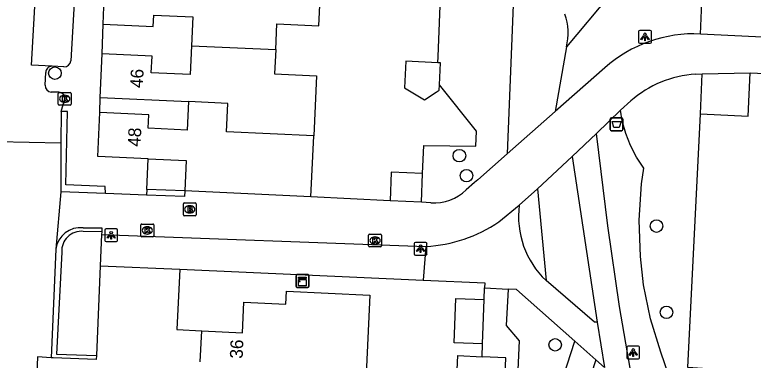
# Model space of a CAD drawing. Extents: x 162990 to 165007, y 383433 to 384336.
# Drawn here: x 164531.4 to 164588.9, y 383840 to 383866.9 of the extents above; entities that cross this region are included whole.
import ezdxf

# ---------------------------------------------------------------- set-up
doc = ezdxf.new("R2010")
doc.units = 0
for name, color, linetype in [('IMGEO_Afvalbak', 7, 'Continuous'), ('IMGEO_Boom', 7, 'Continuous'), ('IMGEO_Brandkraan', 7, 'Continuous'), ('IMGEO_Groenvoorziening', 7, 'Continuous'), ('IMGEO_Kast', 7, 'Continuous'), ('IMGEO_Kolk', 7, 'Continuous'), ('IMGEO_Lichtpunt', 7, 'Continuous'), ('IMGEO_Muur', 7, 'Continuous'), ('IMGEO_Pand', 7, 'Continuous'), ('IMGEO_Pand_nummerreeks', 7, 'Continuous'), ('IMGEO_Rijbaan_lokaal_open', 7, 'Continuous'), ('IMGEO_Voetpad_gesloten', 7, 'Continuous'), ('IMGEO_Voetpad_open', 7, 'Continuous')]:
    doc.layers.add(name, color=color, linetype=linetype)

msp = doc.modelspace()

# ---------------------------------------------------------------- linework, layer by layer
at = {"layer": 'IMGEO_Afvalbak'}
for p, q in [((164577.79, 383857.989), (164577.79, 383858.789)), ((164577.79, 383858.789), (164577.79, 383857.989)), ((164577.89, 383858.889), (164578.68, 383858.889)), ((164578.68, 383858.889), (164577.89, 383858.889)), ((164578.78, 383858.789), (164578.78, 383857.989)), ((164578.78, 383857.989), (164578.78, 383858.789)), ((164578.68, 383857.889), (164577.89, 383857.889)), ((164577.89, 383857.889), (164578.68, 383857.889))]:
    msp.add_line(p, q, dxfattribs=at)
msp.add_lwpolyline([(164577.933, 383858.603), (164578.637, 383858.603), (164578.488, 383858.133), (164578.082, 383858.133), (164577.933, 383858.603)], dxfattribs=at)
for centre, start, end in [((164577.89, 383858.789), 90, 180), ((164577.89, 383858.789), 90, 180), ((164578.68, 383858.789), 0, 90), ((164578.68, 383858.789), 360, 90), ((164577.89, 383857.989), 180, 270), ((164577.89, 383857.989), 180, 270), ((164578.68, 383857.989), 270, 0), ((164578.68, 383857.989), 270, 0)]:
    msp.add_arc(centre, 0.1, start, end, dxfattribs=at)
at = {"layer": 'IMGEO_Boom'}
for centre in [(164534.559, 383862.371), (164566.052, 383855.941), (164566.603, 383854.389), (164581.398, 383850.457), (164582.178, 383843.74), (164573.51, 383841.204)]:
    msp.add_circle(centre, 0.489, dxfattribs=at)
at = {"layer": 'IMGEO_Brandkraan'}
for p, q in [((164544.632, 383852.262), (164545.484, 383852.262)), ((164544.557, 383851.336), (164544.557, 383852.188)), ((164545.045, 383852.042), (164545.07, 383852.042)), ((164545.558, 383852.188), (164545.558, 383851.336)), ((164545.484, 383851.262), (164544.632, 383851.262)), ((164545.068, 383851.482), (164545.043, 383851.482))]:
    msp.add_line(p, q, dxfattribs=at)
for points in [[(164544.632, 383852.262), (164545.484, 383852.262)], [(164544.557, 383851.336), (164544.557, 383852.188)], [(164544.905, 383851.962), (164544.905, 383851.562), (164545.118, 383851.562)], [(164545.136, 383851.962), (164544.905, 383851.962)], [(164545.084, 383851.881), (164545.03, 383851.881), (164545.03, 383851.805)], [(164545.03, 383851.805), (164545.083, 383851.805)], [(164545.092, 383851.729), (164545.03, 383851.729), (164545.03, 383851.648)], [(164545.03, 383851.648), (164545.092, 383851.648)], [(164545.558, 383852.188), (164545.558, 383851.336)], [(164545.484, 383851.262), (164544.632, 383851.262)]]:
    msp.add_lwpolyline(points, dxfattribs=at)
for centre, radius, start, end in [((164544.634, 383852.186), 0.0765, 91.55205, 178.44795), ((164544.634, 383852.186), 0.0765, 91.55205, 178.44795), ((164545.482, 383852.186), 0.0765, 1.55205, 88.44795), ((164545.482, 383852.186), 0.0765, 1.55205, 88.44795), ((164545.085, 383851.843), 0.0379, 267.82845, 90.93552), ((164545.093, 383851.688), 0.0404, 269.87594, 90.50774), ((164545.14, 383851.817), 0.145, 59.4692, 91.53667), ((164545.165, 383851.864), 0.0922, 285.51372, 58.15012), ((164545.17, 383851.672), 0.105, 301.31148, 78.98903), ((164544.634, 383851.338), 0.0765, 181.55205, 268.44795), ((164544.634, 383851.338), 0.0765, 181.55205, 268.44795), ((164545.124, 383851.813), 0.251, 268.66757, 293.53466), ((164545.482, 383851.338), 0.0765, 271.55205, 358.44795), ((164545.482, 383851.338), 0.0765, 271.55205, 358.44795)]:
    msp.add_arc(centre, radius, start, end, dxfattribs=at)
for centre, major_axis, ratio, start_param, end_param in [((164545.044, 383851.762), (-0.387, 0.002), 0.722429, 4.712389, 7.853982), ((164545.069, 383851.762), (-0.39, 0.002), 0.717154, 1.570796, 4.712389)]:
    msp.add_ellipse(centre, major_axis=major_axis, ratio=ratio, start_param=start_param, end_param=end_param, dxfattribs=at)
at = {"layer": 'IMGEO_Groenvoorziening'}
for points in [[(164543.041, 383889.601), (164569.327, 383888.474), (164570.981, 383886.392), (164569.775, 383856.095)], [(164564.367, 383863.181), (164564.391, 383863.669), (164564.714, 383871.624)], [(164563.18, 383854.567), (164563.286, 383856.736), (164567.338, 383856.689), (164567.381, 383857.848), (164564.498, 383861.457)], [(164585.562, 383832.333), (164585.65, 383833.863), (164582.899, 383837.222), (164581.736, 383840.628), (164580.921, 383843.217), (164580.381, 383845.876), (164580.147, 383848.098), (164580.042, 383850.92), (164580.233, 383853.738), (164580.412, 383854.98), (164579.848, 383855.828), (164579.375, 383856.731), (164578.999, 383857.679), (164578.725, 383858.66), (164578.591, 383859.49)], [(164586.549, 383832.684), (164586.606, 383833.815), (164586.878, 383839.241), (164583.848, 383839.44), (164584.817, 383859.191)], [(164572.133, 383853.369), (164572.794, 383846.215)], [(164568.957, 383823.796), (164569.145, 383828.128), (164571.576, 383831.628), (164572.439, 383833.474), (164575.035, 383841.488)], [(164576.666, 383840.042), (164574.435, 383833.177), (164573.945, 383831.883), (164573.323, 383830.647), (164572.574, 383829.482), (164571.825, 383828.535), (164571.245, 383827.741), (164570.751, 383826.891), (164570.093, 383825.237), (164569.418, 383824.4), (164569.091, 383824.015), (164568.957, 383823.796)]]:
    msp.add_lwpolyline(points, dxfattribs=at)
at = {"layer": 'IMGEO_Kast'}
for p, q in [((164553.33, 383845.752), (164553.33, 383846.593)), ((164553.33, 383846.593), (164553.33, 383845.752)), ((164553.405, 383846.677), (164554.246, 383846.677)), ((164554.246, 383846.677), (164553.405, 383846.677)), ((164554.33, 383846.602), (164554.33, 383845.761)), ((164554.33, 383845.761), (164554.33, 383846.602)), ((164554.255, 383845.677), (164553.414, 383845.677)), ((164553.414, 383845.677), (164554.255, 383845.677))]:
    msp.add_line(p, q, dxfattribs=at)
for points in [[(164553.525, 383846.467), (164554.125, 383846.467), (164554.125, 383846.382), (164553.525, 383846.382), (164553.525, 383846.467)], [(164553.525, 383846.292), (164554.125, 383846.292), (164554.125, 383845.803), (164553.525, 383845.803), (164553.525, 383846.292)]]:
    msp.add_lwpolyline(points, dxfattribs=at)
msp.add_circle((164553.609, 383846.141), 0.0377, dxfattribs=at)
for centre, start, end in [((164553.408, 383846.599), 92.4484, 184.28452), ((164553.408, 383846.599), 92.4484, 184.28452), ((164554.252, 383846.599), 2.4484, 94.28452), ((164554.252, 383846.599), 2.4484, 94.28452), ((164553.408, 383845.755), 182.4484, 274.28452), ((164553.408, 383845.755), 182.4484, 274.28452), ((164554.252, 383845.755), 272.4484, 4.28452), ((164554.252, 383845.755), 272.4484, 4.28452)]:
    msp.add_arc(centre, 0.0779, start, end, dxfattribs=at)
at = {"layer": 'IMGEO_Kolk'}
for p, q in [((164534.896, 383860.874), (164535.748, 383860.874)), ((164534.821, 383859.948), (164534.821, 383860.8)), ((164535.309, 383860.654), (164535.334, 383860.654)), ((164535.822, 383860.8), (164535.822, 383859.948)), ((164535.748, 383859.874), (164534.896, 383859.874)), ((164535.332, 383860.094), (164535.307, 383860.094)), ((164541.252, 383849.692), (164541.252, 383850.544)), ((164541.327, 383850.618), (164542.179, 383850.618)), ((164542.253, 383850.544), (164542.253, 383849.692)), ((164541.74, 383850.398), (164541.765, 383850.398)), ((164542.179, 383849.618), (164541.327, 383849.618)), ((164541.763, 383849.838), (164541.738, 383849.838)), ((164558.981, 383848.908), (164558.981, 383849.76)), ((164559.056, 383849.834), (164559.908, 383849.834)), ((164559.469, 383849.614), (164559.494, 383849.614)), ((164559.982, 383849.76), (164559.982, 383848.908)), ((164559.908, 383848.834), (164559.056, 383848.834)), ((164559.492, 383849.054), (164559.467, 383849.054))]:
    msp.add_line(p, q, dxfattribs=at)
for points in [[(164534.896, 383860.874), (164535.748, 383860.874)], [(164534.821, 383859.948), (164534.821, 383860.8)], [(164535.142, 383860.574), (164535.265, 383860.574), (164535.265, 383860.423), (164535.395, 383860.574), (164535.559, 383860.574), (164535.413, 383860.423), (164535.566, 383860.174), (164535.414, 383860.174), (164535.329, 383860.338), (164535.265, 383860.271), (164535.265, 383860.174), (164535.142, 383860.174), (164535.142, 383860.574)], [(164535.822, 383860.8), (164535.822, 383859.948)], [(164535.748, 383859.874), (164534.896, 383859.874)], [(164541.252, 383849.692), (164541.252, 383850.544)], [(164541.327, 383850.618), (164542.179, 383850.618)], [(164542.253, 383850.544), (164542.253, 383849.692)], [(164541.573, 383850.318), (164541.696, 383850.318), (164541.696, 383850.167), (164541.826, 383850.318), (164541.99, 383850.318), (164541.844, 383850.167), (164541.997, 383849.918), (164541.845, 383849.918), (164541.76, 383850.082), (164541.696, 383850.015), (164541.696, 383849.918), (164541.573, 383849.918), (164541.573, 383850.318)], [(164542.179, 383849.618), (164541.327, 383849.618)], [(164558.981, 383848.908), (164558.981, 383849.76)], [(164559.056, 383849.834), (164559.908, 383849.834)], [(164559.302, 383849.534), (164559.425, 383849.534), (164559.425, 383849.383), (164559.555, 383849.534), (164559.719, 383849.534), (164559.573, 383849.383), (164559.726, 383849.134), (164559.574, 383849.134), (164559.489, 383849.298), (164559.425, 383849.231), (164559.425, 383849.134), (164559.302, 383849.134), (164559.302, 383849.534)], [(164559.982, 383849.76), (164559.982, 383848.908)], [(164559.908, 383848.834), (164559.056, 383848.834)]]:
    msp.add_lwpolyline(points, dxfattribs=at)
for centre, start, end in [((164534.898, 383860.798), 91.55205, 178.44795), ((164534.898, 383860.798), 91.55205, 178.44795), ((164535.746, 383860.798), 1.55205, 88.44795), ((164535.746, 383860.798), 1.55205, 88.44795), ((164534.898, 383859.95), 181.55205, 268.44795), ((164534.898, 383859.95), 181.55205, 268.44795), ((164535.746, 383859.95), 271.55205, 358.44795), ((164535.746, 383859.95), 271.55205, 358.44795), ((164541.329, 383850.542), 91.55205, 178.44795), ((164541.329, 383850.542), 91.55205, 178.44795), ((164542.177, 383850.542), 1.55205, 88.44795), ((164542.177, 383850.542), 1.55205, 88.44795), ((164541.329, 383849.694), 181.55205, 268.44795), ((164541.329, 383849.694), 181.55205, 268.44795), ((164542.177, 383849.694), 271.55205, 358.44795), ((164542.177, 383849.694), 271.55205, 358.44795), ((164559.058, 383849.758), 91.55205, 178.44795), ((164559.058, 383849.758), 91.55205, 178.44795), ((164559.906, 383849.758), 1.55205, 88.44795), ((164559.906, 383849.758), 1.55205, 88.44795), ((164559.058, 383848.91), 181.55205, 268.44795), ((164559.058, 383848.91), 181.55205, 268.44795), ((164559.906, 383848.91), 271.55205, 358.44795), ((164559.906, 383848.91), 271.55205, 358.44795)]:
    msp.add_arc(centre, 0.0765, start, end, dxfattribs=at)
for centre, major_axis, ratio, start_param, end_param in [((164535.308, 383860.374), (-0.387, 0.002), 0.722429, 4.712389, 7.853982), ((164535.333, 383860.374), (-0.39, 0.002), 0.717154, 1.570796, 4.712389), ((164541.739, 383850.118), (-0.387, 0.002), 0.722429, 4.712389, 7.853982), ((164541.764, 383850.118), (-0.39, 0.002), 0.717154, 1.570796, 4.712389), ((164559.468, 383849.334), (-0.387, 0.002), 0.722429, 4.712389, 7.853982), ((164559.493, 383849.334), (-0.39, 0.002), 0.717154, 1.570796, 4.712389)]:
    msp.add_ellipse(centre, major_axis=major_axis, ratio=ratio, start_param=start_param, end_param=end_param, dxfattribs=at)
at = {"layer": 'IMGEO_Lichtpunt'}
for p, q in [((164580.003, 383865.607), (164580.003, 383864.8)), ((164580.003, 383865.607), (164580.003, 383864.8)), ((164580.905, 383865.702), (164580.097, 383865.702)), ((164580.905, 383865.702), (164580.097, 383865.702)), ((164580.999, 383864.8), (164580.999, 383865.607)), ((164580.999, 383864.8), (164580.999, 383865.607)), ((164580.097, 383864.706), (164580.905, 383864.706)), ((164580.097, 383864.706), (164580.905, 383864.706)), ((164538.441, 383850.146), (164538.441, 383849.339)), ((164538.441, 383850.146), (164538.441, 383849.339)), ((164539.343, 383850.241), (164538.535, 383850.241)), ((164539.343, 383850.241), (164538.535, 383850.241)), ((164539.437, 383849.339), (164539.437, 383850.146)), ((164539.437, 383849.339), (164539.437, 383850.146)), ((164538.535, 383849.245), (164539.343, 383849.245)), ((164538.535, 383849.245), (164539.343, 383849.245)), ((164562.532, 383849.094), (164562.532, 383848.287)), ((164562.532, 383849.094), (164562.532, 383848.287)), ((164563.434, 383849.189), (164562.626, 383849.189)), ((164563.434, 383849.189), (164562.626, 383849.189)), ((164563.528, 383848.287), (164563.528, 383849.094)), ((164563.528, 383848.287), (164563.528, 383849.094)), ((164562.626, 383848.193), (164563.434, 383848.193)), ((164562.626, 383848.193), (164563.434, 383848.193)), ((164579.088, 383841.011), (164579.088, 383840.204)), ((164579.088, 383841.011), (164579.088, 383840.204)), ((164579.99, 383841.106), (164579.182, 383841.106)), ((164579.99, 383841.106), (164579.182, 383841.106)), ((164580.084, 383840.204), (164580.084, 383841.011)), ((164580.084, 383840.204), (164580.084, 383841.011)), ((164579.182, 383840.11), (164579.99, 383840.11)), ((164579.182, 383840.11), (164579.99, 383840.11))]:
    msp.add_line(p, q, dxfattribs=at)
for points in [[(164580.377, 383865.271), (164580.416, 383865.243), (164580.228, 383864.981), (164580.19, 383865.008), (164580.377, 383865.271)], [(164580.479, 383865.223), (164580.526, 383865.223), (164580.526, 383864.901), (164580.479, 383864.901), (164580.479, 383865.223)], [(164580.589, 383865.243), (164580.627, 383865.27), (164580.814, 383865.008), (164580.775, 383864.98), (164580.589, 383865.243)], [(164538.815, 383849.81), (164538.854, 383849.782), (164538.666, 383849.52), (164538.628, 383849.547), (164538.815, 383849.81)], [(164538.917, 383849.762), (164538.964, 383849.762), (164538.964, 383849.44), (164538.917, 383849.44), (164538.917, 383849.762)], [(164539.027, 383849.782), (164539.065, 383849.809), (164539.252, 383849.547), (164539.213, 383849.519), (164539.027, 383849.782)], [(164562.906, 383848.758), (164562.945, 383848.73), (164562.757, 383848.468), (164562.719, 383848.495), (164562.906, 383848.758)], [(164563.118, 383848.73), (164563.156, 383848.757), (164563.343, 383848.495), (164563.304, 383848.467), (164563.118, 383848.73)], [(164563.008, 383848.71), (164563.055, 383848.71), (164563.055, 383848.388), (164563.008, 383848.388), (164563.008, 383848.71)], [(164579.462, 383840.675), (164579.501, 383840.647), (164579.313, 383840.385), (164579.275, 383840.412), (164579.462, 383840.675)], [(164579.564, 383840.627), (164579.611, 383840.627), (164579.611, 383840.305), (164579.564, 383840.305), (164579.564, 383840.627)], [(164579.674, 383840.647), (164579.712, 383840.674), (164579.899, 383840.412), (164579.86, 383840.384), (164579.674, 383840.647)]]:
    msp.add_lwpolyline(points, dxfattribs=at)
for centre in [(164580.502, 383865.405), (164538.94, 383849.944), (164563.031, 383848.892), (164579.587, 383840.809)]:
    msp.add_circle(centre, 0.0994, dxfattribs=at)
for centre, start, end in [((164580.097, 383865.607), 90, 180), ((164580.097, 383865.607), 90, 180), ((164580.905, 383865.607), 0, 90), ((164580.905, 383865.607), 0, 90), ((164580.097, 383864.8), 180, 270), ((164580.097, 383864.8), 180, 270), ((164580.905, 383864.8), 270, 0), ((164580.905, 383864.8), 270, 360), ((164538.535, 383850.146), 90, 180), ((164538.535, 383850.146), 90, 180), ((164539.343, 383850.146), 0, 90), ((164539.343, 383850.146), 0, 90), ((164538.535, 383849.339), 180, 270), ((164538.535, 383849.339), 180, 270), ((164539.343, 383849.339), 270, 0), ((164539.343, 383849.339), 270, 360), ((164562.626, 383849.094), 90, 180), ((164562.626, 383849.094), 90, 180), ((164563.434, 383849.094), 0, 90), ((164563.434, 383849.094), 0, 90), ((164562.626, 383848.287), 180, 270), ((164562.626, 383848.287), 180, 270), ((164563.434, 383848.287), 270, 0), ((164563.434, 383848.287), 270, 360), ((164579.182, 383841.011), 90, 180), ((164579.182, 383841.011), 90, 180), ((164579.99, 383841.011), 0, 90), ((164579.99, 383841.011), 0, 90), ((164579.182, 383840.204), 180, 270), ((164579.182, 383840.204), 180, 270), ((164579.99, 383840.204), 270, 0), ((164579.99, 383840.204), 270, 360)]:
    msp.add_arc(centre, 0.0946, start, end, dxfattribs=at)
at = {"layer": 'IMGEO_Muur'}
for points in [[(164535.047, 383859.39), (164535.008, 383856.932)], [(164538.498, 383853.002), (164538.479, 383853.54), (164535.408, 383853.671), (164535.524, 383859.373), (164535.047, 383859.39)], [(164535.008, 383856.932), (164535.005, 383853.121)], [(164538.498, 383853.002), (164535.005, 383853.121)], [(164541.713, 383853.312), (164541.697, 383852.87)], [(164544.66, 383853.193), (164544.655, 383852.755), (164541.697, 383852.87)], [(164544.66, 383853.193), (164541.713, 383853.312)], [(164536.762, 383850.332), (164538.201, 383850.32), (164538.198, 383850.001)], [(164538.198, 383850.001), (164536.768, 383850.042)], [(164534.623, 383848.648), (164534.271, 383840.203)], [(164535.095, 383848.417), (164534.682, 383840.482), (164537.797, 383840.368)], [(164537.797, 383840.368), (164537.776, 383840.053), (164534.408, 383840.196), (164534.271, 383840.203)]]:
    msp.add_lwpolyline(points, dxfattribs=at)
for centre, radius, start, end in [((164536.571, 383848.375), 1.967, 84.41329, 172.01228), ((164536.613, 383848.528), 1.522, 84.16213, 184.17019)]:
    msp.add_arc(centre, radius, start, end, dxfattribs=at)
at = {"layer": 'IMGEO_Pand'}
for points in [[(164551.748, 383864.213), (164551.839, 383866.204), (164555.107, 383866.054), (164555.328, 383870.877)], [(164538.301, 383866.188), (164538.456, 383869.586), (164540.509, 383869.492)], [(164538.301, 383866.188), (164542.213, 383866.009), (164542.253, 383866.893), (164545.303, 383866.754), (164545.201, 383864.512)], [(164545.201, 383864.512), (164545.098, 383862.27), (164542.063, 383862.409), (164542.122, 383863.689), (164538.241, 383863.867)], [(164545.201, 383864.512), (164551.748, 383864.213)], [(164538.086, 383860.477), (164538.241, 383863.867)], [(164551.748, 383864.213), (164551.661, 383862.309), (164554.919, 383862.16), (164554.705, 383857.487)], [(164564.367, 383863.181), (164561.879, 383863.295), (164561.784, 383861.22), (164563.34, 383860.286), (164564.255, 383860.901), (164564.479, 383861.051), (164564.498, 383861.457)], [(164564.498, 383861.457), (164564.576, 383863.171), (164564.367, 383863.181)], [(164584.817, 383859.191), (164588.539, 383859.024), (164588.691, 383862.408)], [(164584.817, 383859.191), (164584.958, 383862.328)], [(164584.958, 383862.328), (164588.691, 383862.408)], [(164538.086, 383860.477), (164544.965, 383860.162)], [(164544.965, 383860.162), (164544.864, 383857.942), (164541.825, 383858.081), (164541.874, 383859.137), (164538.061, 383859.312)], [(164554.705, 383857.487), (164547.911, 383857.8), (164548.013, 383860.02), (164544.965, 383860.162)], [(164541.828, 383855.697), (164537.903, 383855.877), (164538.061, 383859.312)], [(164554.488, 383852.743), (164554.705, 383857.487)], [(164541.828, 383855.697), (164544.768, 383855.563), (164544.66, 383853.193)], [(164563.18, 383854.567), (164560.748, 383854.663), (164560.659, 383852.415)], [(164563.091, 383852.319), (164563.18, 383854.567)], [(164554.488, 383852.743), (164544.66, 383853.193)], [(164563.091, 383852.319), (164560.659, 383852.415)], [(164545.987, 383842.296), (164549.168, 383842.15), (164549.277, 383844.525), (164552.544, 383844.376), (164552.59, 383845.375), (164559.073, 383845.079), (164558.716, 383837.266)], [(164567.851, 383841.275), (164565.653, 383841.357), (164565.781, 383844.824), (164567.979, 383844.742)], [(164567.851, 383841.275), (164567.979, 383844.742)], [(164545.876, 383839.874), (164545.987, 383842.296)], [(164565.781, 383837.025), (164565.933, 383840.361), (164567.814, 383840.275)], [(164569.524, 383836.852), (164569.677, 383840.19), (164567.814, 383840.275)]]:
    msp.add_lwpolyline(points, dxfattribs=at)
at = {"layer": 'IMGEO_Rijbaan_lokaal_open'}
for points in [[(164534.332, 383862.909), (164532.727, 383862.983), (164533.034, 383868.493)], [(164533.804, 383861.429), (164533.84, 383862.422)], [(164534.857, 383860.886), (164534.269, 383860.885)], [(164535.047, 383859.39), (164535.321, 383860.37)], [(164530.06, 383857.039), (164535.008, 383856.932)], [(164535.005, 383853.121), (164534.623, 383848.648)], [(164534.271, 383840.203), (164533.213, 383840.257), (164533.149, 383838.936)]]:
    msp.add_lwpolyline(points, dxfattribs=at)
for centre, radius, start, end in [((164534.327, 383862.422), 0.487, 89.36016, 180.0546), ((164534.321, 383861.4), 0.517, 176.77344, 264.27284), ((164534.833, 383860.398), 0.489, 356.76475, 87.16058)]:
    msp.add_arc(centre, radius, start, end, dxfattribs=at)
at = {"layer": 'IMGEO_Voetpad_gesloten'}
for points in [[(164577.747, 383868.462), (164574.378, 383864.412)], [(164584.829, 383865.423), (164584.962, 383868.544)], [(164574.378, 383864.412), (164573.52, 383859.394)], [(164577.373, 383862.79), (164573.52, 383859.394)], [(164574.831, 383855.885), (164576.723, 383857.668)], [(164580.863, 383830.661), (164578.518, 383844.189), (164577.598, 383850.489), (164576.723, 383857.668)], [(164574.831, 383855.885), (164576.785, 383842.963)], [(164569.117, 383850.79), (164570.717, 383852.085)], [(164563.448, 383848.877), (164563.223, 383846.241)], [(164563.223, 383846.241), (164568.026, 383846.024), (164568.012, 383845.644)], [(164576.785, 383842.963), (164576.562, 383842.963), (164572.794, 383846.215)], [(164568.012, 383845.644), (164569.843, 383845.554)], [(164575.035, 383841.488), (164570.487, 383845.522), (164569.843, 383845.554)], [(164576.785, 383842.963), (164577.352, 383839.434)], [(164575.035, 383841.488), (164576.666, 383840.042)], [(164576.666, 383840.042), (164577.352, 383839.434)]]:
    msp.add_lwpolyline(points, dxfattribs=at)
for centre, radius, start, end in [((164570.212, 383865.5), 4.306, 345.3638, 20.00166), ((164584.307, 383855.027), 10.409, 87.12641, 131.77376), ((164577.511, 383851.186), 6.853, 172.46479, 226.50614), ((164562.894, 383859.876), 11.012, 272.88444, 304.40942)]:
    msp.add_arc(centre, radius, start, end, dxfattribs=at)
at = {"layer": 'IMGEO_Voetpad_open'}
for points in [[(164533.034, 383868.493), (164536.079, 383868.323), (164535.801, 383863.33)], [(164538.241, 383863.867), (164538.301, 383866.188)], [(164609.948, 383864.19), (164584.829, 383865.423)], [(164535.26, 383862.87), (164534.332, 383862.909)], [(164584.45, 383862.288), (164584.958, 383862.328)], [(164588.691, 383862.408), (164594.926, 383862.107)], [(164538.061, 383859.312), (164538.086, 383860.477)], [(164578.591, 383859.49), (164579.389, 383860.207)], [(164573.52, 383859.394), (164569.775, 383856.095)], [(164576.723, 383857.668), (164578.591, 383859.49)], [(164541.713, 383853.312), (164541.828, 383855.697)], [(164569.775, 383856.095), (164567.48, 383854.072), (164567.223, 383853.841), (164566.59, 383853.271)], [(164572.133, 383853.369), (164574.831, 383855.885)], [(164570.717, 383852.085), (164572.133, 383853.369)], [(164541.697, 383852.87), (164538.498, 383853.002)], [(164560.659, 383852.415), (164554.488, 383852.743)], [(164563.832, 383852.261), (164563.091, 383852.319)], [(164538.198, 383850.001), (164538.19, 383849.807)], [(164538.19, 383849.807), (164538.088, 383847.352)], [(164538.19, 383849.807), (164563.448, 383848.877)], [(164538.088, 383847.352), (164537.797, 383840.368)], [(164538.088, 383847.352), (164544.291, 383847.095)], [(164544.291, 383847.095), (164544.045, 383842.396), (164545.987, 383842.296)], [(164544.291, 383847.095), (164563.223, 383846.241)], [(164569.843, 383845.554), (164569.699, 383842.705), (164570.7, 383841.506), (164570.289, 383832.449), (164567.336, 383832.586)], [(164567.979, 383844.742), (164568.012, 383845.644)], [(164567.814, 383840.275), (164567.851, 383841.275)]]:
    msp.add_lwpolyline(points, dxfattribs=at)
for centre, radius, start, end in [((164535.298, 383863.374), 0.505, 265.73072, 355.0168), ((164584.952, 383853.871), 8.432, 93.4164, 131.28692), ((164564.027, 383855.998), 3.742, 267.00525, 313.22096)]:
    msp.add_arc(centre, radius, start, end, dxfattribs=at)

# ---------------------------------------------------------------- texts
at = {"layer": 'IMGEO_Pand_nummerreeks'}
for s, rotation, p in [('46', 87.38211, (164541.402, 383861.197)), ('48', 87.36642, (164541.221, 383856.621)), ('36', 87.37598, (164549.17, 383840.109))]:
    msp.add_text(s, height=1, rotation=rotation, dxfattribs=at).set_placement(p)

doc.saveas('drawing.dxf')
